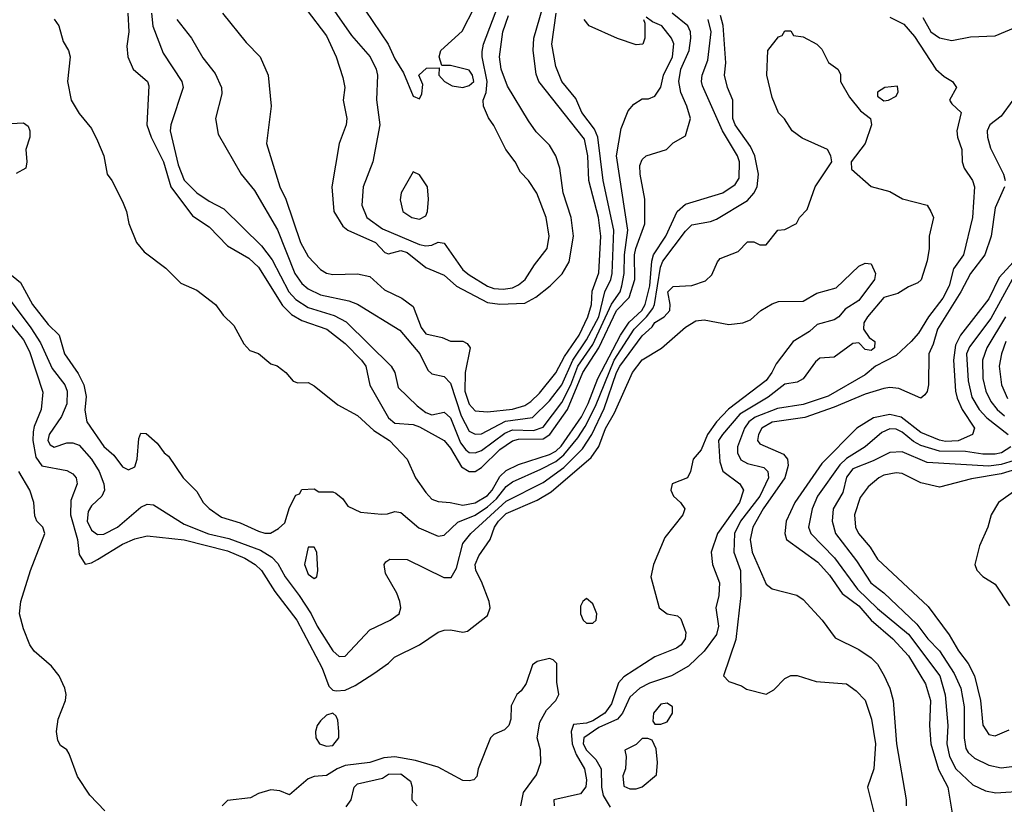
# Model space of a CAD drawing. Header units: inches. Extents: x 1793402 to 1900366, y 320852 to 470679.
# Tile 270 of 604: x 1833338 to 1836520, y 413915 to 416449. Entities that reach past the tile are written whole.
import ezdxf

# ---------------------------------------------------------------- set-up
doc = ezdxf.new("R2010")
doc.units = ezdxf.units.IN
doc.header["$MEASUREMENT"] = 0
doc.layers.add('B8431', color=7, linetype='Continuous')

msp = doc.modelspace()

# ---------------------------------------------------------------- linework, layer by layer
at = {"layer": 'B8431', "color": 4}
for points, elevation in [([(1834315.6, 416535.6), (1834410, 416398.8), (1834470.4, 416330), (1834490.4, 416290), (1834494.4, 416270), (1834490.6, 416190.6), (1834502, 416110), (1834478.8, 415990), (1834448, 415910), (1834443.8, 415850), (1834459.3, 415810), (1834510, 415773.4), (1834630, 415723.6), (1834650, 415718.7), (1834670, 415721.6), (1834690, 415730.8), (1834710, 415727.3), (1834770, 415642), (1834790, 415624.9), (1834850, 415588.9), (1834870, 415581.7), (1834900.8, 415579.2), (1834930, 415583.7), (1834950, 415592.7), (1834971.8, 415610), (1835002, 415658), (1835042.7, 415710), (1835049.2, 415750), (1835039.3, 415810), (1835009.3, 415889.3), (1834982, 415930), (1834956.5, 415956.5), (1834939, 415990), (1834909, 416030), (1834870, 416108), (1834852.5, 416132.5), (1834837.2, 416170), (1834836, 416190), (1834845.6, 416214.4), (1834848.9, 416250), (1834832.6, 416330), (1834832.8, 416347.2), (1834836.9, 416370), (1834895.2, 416524.8)], 288), ([(1834430, 416518), (1834528.5, 416370), (1834550, 416322.8), (1834578, 416278), (1834610, 416202), (1834630, 416194), (1834638, 416210), (1834640.4, 416240.4), (1834628, 416270), (1834652.7, 416292.7), (1834694, 416294), (1834692, 416270), (1834711.3, 416250), (1834735.9, 416235.9), (1834770, 416230.5), (1834790, 416236.4), (1834805.1, 416250), (1834801.6, 416270), (1834790, 416286.6), (1834730, 416301.2), (1834702, 416302), (1834694, 416330), (1834699, 416350), (1834767.7, 416412.3), (1834807.6, 416490)], 292), ([(1833687.2, 416470), (1833690.4, 416410), (1833684.4, 416364.4), (1833687.7, 416330), (1833704.9, 416290), (1833750.8, 416250), (1833755.9, 416235.9), (1833748.7, 416110), (1833762.6, 416070), (1833803.2, 415990), (1833826, 415910), (1833896.1, 415816.1), (1833950, 415780.4), (1834010, 415719.5), (1834078.8, 415678.8), (1834110, 415650.4), (1834186.8, 415526.8), (1834216.9, 415496.9), (1834250, 415477.4), (1834330.6, 415450), (1834390, 415403.8), (1834443.1, 415350), (1834456.5, 415330), (1834469, 415269), (1834530, 415163.5), (1834550, 415146.1), (1834610, 415142.2), (1834630, 415134.9), (1834710, 415090.5), (1834730, 415065.5), (1834765.6, 415005.6), (1834790, 414990.3), (1834810, 414990.3), (1834830, 415002.6), (1834890, 415060.7), (1834930, 415089.2), (1834950, 415094.3), (1835030, 415096.1), (1835050.8, 415109.2), (1835108.2, 415190), (1835158.3, 415310), (1835210, 415389.1), (1835266.5, 415510), (1835308, 415552), (1835326.2, 415610), (1835325, 415690), (1835329, 415710), (1835358, 415790), (1835357.6, 415870), (1835342.9, 415950), (1835342, 415978), (1835350, 415998), (1835362, 416010), (1835428, 416030), (1835450, 416051.3), (1835490, 416074), (1835506, 416130), (1835494.3, 416170), (1835474.4, 416214.4), (1835467.9, 416250), (1835474.8, 416290), (1835501.1, 416350), (1835507, 416390), (1835505.8, 416410), (1835497.6, 416430), (1835446.3, 416470)], 264), ([(1833764.4, 416470), (1833768.7, 416428.7), (1833801.7, 416341.7), (1833861.6, 416250), (1833866, 416230), (1833826.4, 416110), (1833824.4, 416090), (1833850, 415981), (1833870, 415930.6), (1833910, 415890.6), (1833950, 415863), (1833998, 415838), (1834119.2, 415719.2), (1834153.6, 415673.6), (1834207.9, 415570), (1834230, 415546), (1834270, 415520.2), (1834354.4, 415494.4), (1834393.5, 415473.5), (1834538, 415330), (1834550.4, 415310), (1834561.6, 415261.6), (1834622, 415202), (1834650, 415180.4), (1834670, 415172.7), (1834710, 415181.6), (1834730, 415163.8), (1834763, 415083), (1834780, 415060), (1834790, 415051.8), (1834810, 415050.3), (1834830, 415057.7), (1834905.9, 415114.1), (1834930, 415124.3), (1834997.9, 415122.1), (1835030, 415133.1), (1835090, 415213.4), (1835118.6, 415270), (1835141.5, 415330), (1835190, 415400.2), (1835249.9, 415530.1), (1835278.2, 415570), (1835283.8, 415590), (1835291.6, 415630), (1835292.3, 415690), (1835303.5, 415770), (1835266.9, 416010), (1835282, 416098), (1835304.7, 416155.3), (1835323.1, 416176.9), (1835350, 416194), (1835370, 416194), (1835390, 416202), (1835410, 416232), (1835418, 416270), (1835447, 416330), (1835451.7, 416371.7), (1835444, 416390), (1835412.7, 416430), (1835382.7, 416442.7), (1835362, 416458)], 268), ([(1833846, 416450), (1833893, 416390), (1833930, 416326), (1833970, 416276), (1833990.7, 416230), (1833990.8, 416210), (1833971, 416130), (1833979.8, 416079.8), (1834054, 415950), (1834097.2, 415897.2), (1834171.2, 415771.2), (1834227.6, 415630), (1834250, 415597.1), (1834270, 415580.4), (1834310, 415560.3), (1834401.6, 415541.6), (1834430, 415530.7), (1834566.2, 415446.2), (1834630.8, 415370), (1834657.3, 415317.3), (1834670, 415306), (1834710, 415297.1), (1834730, 415275.5), (1834764.3, 415170), (1834790, 415120.4), (1834810, 415110.4), (1834830, 415112.2), (1834907.7, 415152.3), (1834995.2, 415164.8), (1835050, 415218), (1835090, 415270.3), (1835125.4, 415350), (1835170, 415415.2), (1835209, 415490), (1835228.7, 415570), (1835248.7, 415610), (1835252.8, 415630), (1835258.2, 415770), (1835224, 415930), (1835206.2, 416070), (1835196, 416096), (1835154.7, 416150), (1835134.7, 416194.7), (1835089.4, 416250), (1835070, 416298), (1835057.6, 416370), (1835071.2, 416470)], 272), ([(1833993, 416470), (1834070, 416376), (1834114.8, 416330), (1834141, 416270), (1834150.6, 416170.6), (1834135.5, 416050), (1834178.7, 415910), (1834197.6, 415870), (1834245.3, 415730), (1834270, 415684.9), (1834310, 415643), (1834330, 415630.5), (1834350, 415626.7), (1834430, 415628.4), (1834470, 415619.5), (1834517.2, 415577.2), (1834573.4, 415550), (1834610, 415523), (1834635.6, 415455.6), (1834650, 415435.3), (1834703.4, 415423.4), (1834730, 415410.8), (1834770, 415411), (1834783.6, 415403.6), (1834794, 415390), (1834777.1, 415310), (1834776.9, 415250), (1834790, 415208), (1834810, 415186.4), (1834850, 415183.1), (1834930, 415191.2), (1834970, 415202.8), (1834990, 415216.1), (1835017.3, 415242.7), (1835070, 415308.5), (1835098.5, 415361.5), (1835145.6, 415430), (1835173.8, 415490), (1835185.3, 415530), (1835187.7, 415572.3), (1835210, 415631.3), (1835216.4, 415750), (1835208.8, 415810), (1835176.8, 415930), (1835173.8, 416010), (1835163.4, 416063.4), (1835015.1, 416250), (1835007, 416273), (1834996.8, 416350), (1834999.1, 416390), (1835028.7, 416490)], 276), ([(1834263.6, 416483.6), (1834330, 416397.3), (1834360.4, 416330), (1834382.8, 416262.8), (1834388.2, 416230), (1834383.8, 416190), (1834395.5, 416130), (1834393, 416110), (1834370.6, 416050), (1834346.4, 415910), (1834352.7, 415830), (1834382.3, 415782.3), (1834398.8, 415770), (1834488.2, 415730), (1834517.6, 415697.6), (1834530, 415692.7), (1834570, 415703.6), (1834590, 415697.7), (1834650, 415648.8), (1834710, 415623.8), (1834749.2, 415589.2), (1834850, 415535.6), (1834890, 415530.2), (1834970, 415533.7), (1835006.3, 415553.7), (1835052.3, 415590), (1835091.2, 415628.8), (1835113.1, 415666.9), (1835127.1, 415750), (1835119.8, 415810), (1835094, 415890), (1835083, 415970), (1835070, 416009.2), (1835050, 416043.7), (1835007.3, 416087.3), (1834982.3, 416122.3), (1834914.3, 416234.3), (1834894, 416290), (1834888.4, 416330), (1834899.3, 416410), (1834917.5, 416462.5)], 284), ([(1833270, 415658), (1833340.5, 415600.5), (1833379.1, 415530), (1833430, 415464.9), (1833465.5, 415430), (1833482.4, 415370), (1833526.8, 415306.8), (1833544.9, 415270), (1833552.5, 415232.5), (1833548.7, 415188.7), (1833555.5, 415150), (1833610, 415070.7), (1833642.4, 415042.4), (1833670, 415004.7), (1833690, 414996), (1833710, 415004.7), (1833717.2, 415030), (1833723.1, 415096.9), (1833730, 415114), (1833747.3, 415112.7), (1833782, 415082), (1833804.7, 415050), (1833819.1, 415039.1), (1833866, 414970), (1833910, 414926), (1833930.7, 414890), (1833950, 414870.7), (1833990, 414843), (1834050, 414823.8), (1834110, 414797.3), (1834130, 414790.8), (1834149, 414791), (1834174, 414806), (1834195.3, 414824.7), (1834210, 414874), (1834230, 414914), (1834242, 414918), (1834250, 414932), (1834290, 414934), (1834304.7, 414924.7), (1834350, 414924.7), (1834359.8, 414919.8), (1834382, 414902), (1834398, 414878), (1834439, 414859), (1834507.3, 414852.7), (1834526.8, 414853.2), (1834550, 414861), (1834570, 414858), (1834627.9, 414807.9), (1834690, 414780.7), (1834710, 414784), (1834754.1, 414825.9), (1834810, 414849.2), (1834850, 414876), (1834878.4, 414901.6), (1834910, 414941.7), (1834930, 414956.5), (1835022.6, 414997.4), (1835070, 415022.7), (1835096.2, 415043.8), (1835141.4, 415098.6), (1835164.8, 415135.2), (1835198.7, 415201.3), (1835259.2, 415350), (1835323.4, 415450), (1835363.7, 415490), (1835383.6, 415516.4), (1835389.8, 415530), (1835409, 415650), (1835416.3, 415670), (1835490, 415766.8), (1835510, 415786.8), (1835570, 415797.1), (1835590, 415804.9), (1835690, 415864.9), (1835710.8, 415889.2), (1835721, 415910), (1835725.7, 415950), (1835713.3, 416010), (1835699.8, 416039.8), (1835650, 416109.4), (1835642.4, 416130), (1835642.7, 416190), (1835625.2, 416230), (1835616, 416270), (1835619.5, 416310), (1835611, 416431), (1835602.6, 416462.6)], 252), ([(1833450, 416451.3), (1833464.7, 416430), (1833478.8, 416378.8), (1833496, 416350), (1833501, 416330), (1833492.7, 416250), (1833504.4, 416190), (1833530, 416146), (1833570, 416098), (1833590, 416058), (1833610.5, 416010), (1833621, 415950), (1833636, 415930), (1833670, 415862), (1833682.8, 415830), (1833690.7, 415790.7), (1833716, 415730), (1833739.8, 415699.8), (1833810, 415646.8), (1833858.5, 415598.5), (1833910, 415576), (1833971, 415530), (1833995.3, 415495.3), (1834030, 415462), (1834062.5, 415402.5), (1834081.4, 415381.4), (1834110, 415370.8), (1834150, 415338), (1834170, 415331), (1834198, 415310), (1834222, 415282), (1834236.9, 415276.9), (1834270, 415277.3), (1834290, 415267.3), (1834365.8, 415205.8), (1834430, 415170.8), (1834482, 415122), (1834533, 415090), (1834590.4, 415030), (1834617.1, 414970), (1834650, 414922), (1834670, 414900.5), (1834690, 414892.7), (1834729.6, 414890.4), (1834770, 414880.9), (1834810, 414889.2), (1834850, 414912.4), (1834865, 414930), (1834890, 414974.3), (1834910, 414993.4), (1834950, 415012.6), (1835050, 415044.8), (1835070, 415055.8), (1835087.6, 415072.4), (1835153.4, 415166.6), (1835175.4, 415210), (1835206.3, 415290), (1835279.9, 415430), (1835307.6, 415472.4), (1835348.2, 415510), (1835358.7, 415530), (1835374.6, 415590), (1835380.2, 415670), (1835385.8, 415690), (1835425.6, 415750), (1835462.6, 415830), (1835490, 415853.1), (1835609.7, 415890.3), (1835650, 415917.3), (1835662.9, 415937.1), (1835664, 415990), (1835657.7, 416010), (1835608.8, 416090), (1835544.4, 416235.6), (1835540.9, 416250), (1835543.5, 416270), (1835561.6, 416318.4), (1835572.7, 416410), (1835562.8, 416450)], 256), ([(1835354, 416450), (1835358, 416438), (1835358, 416390), (1835351.3, 416370), (1835330, 416368), (1835270, 416389), (1835178, 416430), (1835162, 416450)], 268), ([(1836150, 416457.3), (1836194.6, 416434.6), (1836230, 416395.5), (1836298, 416290), (1836325.5, 416265.5), (1836352, 416250), (1836364.7, 416230), (1836342.8, 416190), (1836350, 416178), (1836380.7, 416150), (1836366, 416090), (1836368, 416070), (1836382.4, 416030), (1836383.7, 415990), (1836390.3, 415970), (1836416.4, 415930), (1836423.8, 415910), (1836417.1, 415810), (1836387.3, 415690), (1836355.6, 415644.4), (1836341.1, 415590), (1836321.5, 415550), (1836274.6, 415490), (1836242.8, 415437.2), (1836218.9, 415410), (1836170, 415365.1), (1836103.8, 415330), (1836070, 415302), (1835950, 415233.3), (1835870, 415206.4), (1835786.8, 415193.2), (1835714.8, 415165.2), (1835694.6, 415150), (1835680.2, 415130), (1835658, 415070), (1835657.6, 415050), (1835667.9, 415027.9), (1835690, 415015.8), (1835743.1, 415003.1), (1835755.5, 414990), (1835758, 414970), (1835730.2, 414910), (1835667.1, 414830), (1835648, 414790), (1835645.3, 414730), (1835667.2, 414670), (1835668.8, 414590), (1835652.3, 414447.7), (1835612, 414330), (1835630, 414312), (1835670, 414298), (1835687.1, 414287.1), (1835750, 414271.3), (1835774.6, 414285.4), (1835810, 414322), (1835830, 414331.3), (1835850, 414331), (1835911.6, 414311.6), (1836010, 414304.7), (1836041.4, 414281.4), (1836070, 414251), (1836090.5, 414190), (1836104, 414110), (1836098, 414030), (1836078, 413970), (1836107.7, 413850)], 252), ([(1836256.9, 416456.9), (1836282.4, 416410), (1836310, 416390.5), (1836350, 416382.4), (1836410, 416394), (1836490, 416397.1), (1836570, 416430.5)], 256), ([(1833270.9, 415590.9), (1833374.5, 415454.5), (1833405.5, 415405.5), (1833442.9, 415322.9), (1833484.2, 415270), (1833491.6, 415250), (1833490, 415209), (1833472.7, 415167.3), (1833433.4, 415110), (1833428.5, 415090), (1833436.3, 415076.3), (1833450, 415068.4), (1833490, 415083), (1833510, 415083), (1833530, 415074.9), (1833570.4, 415030), (1833594.9, 414990), (1833610.3, 414950), (1833612.2, 414930), (1833603.8, 414910), (1833570, 414879.5), (1833558.9, 414861.1), (1833556.5, 414830), (1833570, 414800.5), (1833590, 414786.7), (1833610, 414787.2), (1833654, 414810), (1833730, 414874.9), (1833750, 414884.4), (1833770, 414882.4), (1833870, 414820.3), (1833948.6, 414788.6), (1834013.8, 414773.8), (1834116, 414736), (1834153.1, 414713.1), (1834172.6, 414692.6), (1834195.6, 414650), (1834241.7, 414590), (1834280.3, 414530), (1834299.5, 414490), (1834350, 414410.6), (1834370, 414393), (1834390, 414393.4), (1834470, 414479.1), (1834535.3, 414510), (1834564, 414530), (1834569.2, 414550), (1834566.6, 414570), (1834557.2, 414597.2), (1834520.2, 414660.2), (1834515.3, 414690), (1834521.2, 414698.8), (1834533.6, 414706.4), (1834590, 414705.5), (1834708.2, 414648.2), (1834731.9, 414648.1), (1834750, 414678), (1834770, 414757.3), (1834795.6, 414790), (1834910, 414894.4), (1835030, 414954.9), (1835096.5, 415003.5), (1835156.3, 415063.7), (1835187, 415110), (1835226.4, 415193.6), (1835266.9, 415310), (1835277.8, 415330), (1835350, 415428.4), (1835382.3, 415457.7), (1835390, 415471.7), (1835420.9, 415490), (1835438.4, 415510), (1835440.5, 415530), (1835432.3, 415570), (1835450, 415587.7), (1835510, 415590.7), (1835554, 415606), (1835574.5, 415625.5), (1835592.5, 415667.5), (1835602, 415678), (1835659.3, 415700.7), (1835690, 415732), (1835710, 415732), (1835730, 415722), (1835750, 415722), (1835788, 415770), (1835810, 415772), (1835848.4, 415791.6), (1835858, 415810), (1835883.1, 415836.9), (1835908.7, 415910), (1835962, 415990), (1835959, 416010), (1835948.7, 416030), (1835866.8, 416066.8), (1835834, 416090), (1835809.3, 416129.3), (1835790, 416148.7), (1835770, 416198), (1835752.7, 416270), (1835755.3, 416350), (1835790, 416394), (1835802, 416398), (1835810, 416414), (1835830, 416414), (1835838, 416398), (1835870, 416394), (1835914, 416370), (1835930, 416354), (1835951.3, 416311.3), (1835982, 416290), (1835990, 416274), (1835990.6, 416250), (1836019.5, 416199.5), (1836054.6, 416154.6), (1836087.3, 416130), (1836090.4, 416110), (1836070.4, 416049.6), (1836024.7, 415990), (1836026.4, 415966.4), (1836090, 415910.8), (1836150, 415894), (1836190.5, 415870.5), (1836270, 415850.8), (1836282.8, 415830), (1836290.8, 415810), (1836277.3, 415750), (1836277.3, 415710), (1836270.7, 415670.7), (1836250.5, 415609.5), (1836240.7, 415599.3), (1836210, 415586.6), (1836175.3, 415564.7), (1836130, 415551.8), (1836077.1, 415490), (1836066, 415470), (1836064.7, 415450), (1836082.5, 415422.5), (1836101, 415410), (1836100.7, 415390), (1836090, 415380.9), (1836070, 415383.7), (1836050, 415405.2), (1836030, 415403.7), (1835970, 415359.3), (1835924, 415356), (1835910, 415344), (1835870, 415289.5), (1835850, 415278.4), (1835810, 415271.8), (1835757.1, 415230), (1835665.2, 415174.8), (1835608.8, 415110), (1835596.5, 415090), (1835600.8, 415020.8), (1835610, 414990.8), (1835664.9, 414950), (1835677.1, 414930), (1835664.2, 414890), (1835592.4, 414790), (1835572.4, 414730), (1835576.4, 414690), (1835599.3, 414630), (1835597.1, 414590), (1835587.7, 414550), (1835595.8, 414490), (1835590, 414464), (1835550.2, 414409.8), (1835499.1, 414360.9), (1835444, 414330), (1835373.5, 414306.5), (1835342, 414290), (1835310, 414260.9), (1835286.3, 414210), (1835270.2, 414189.8), (1835210, 414163.7), (1835161.5, 414130), (1835158.6, 414110), (1835169.2, 414090), (1835199.7, 414059.7), (1835216.5, 414030), (1835217.6, 413970), (1835223.4, 413943.4), (1835245.8, 413905.8)], 248), ([(1836547.4, 416190), (1836510, 416138), (1836473.4, 416110), (1836464, 416090), (1836464.9, 416070), (1836474.9, 416034.9), (1836517.1, 415950), (1836522, 415930)], 256), ([(1833310, 416114), (1833350, 416116), (1833365.4, 416105.4), (1833370.9, 416090.9), (1833371, 416070), (1833358, 416030), (1833361, 415990), (1833358, 415970), (1833327.1, 415952.9)], 252), ([(1836520.7, 415910), (1836490, 415842), (1836477.4, 415750), (1836456.5, 415690), (1836410.2, 415629.8), (1836379.6, 415570), (1836303.9, 415450), (1836290, 415401.2), (1836275.8, 415370), (1836274.6, 415270), (1836270, 415249), (1836262.4, 415237.6), (1836250, 415227), (1836178.5, 415258.5), (1836150, 415261.7), (1836130, 415257.7), (1836070, 415240.4), (1835970, 415197.4), (1835875.1, 415164.9), (1835770, 415149.7), (1835736.4, 415130), (1835724.9, 415110), (1835722.4, 415090), (1835730, 415079.1), (1835806.4, 415046.4), (1835818.7, 415030), (1835821.5, 415010), (1835810.2, 414970), (1835740.7, 414870), (1835707.2, 414810), (1835698.9, 414770), (1835704.6, 414730), (1835750, 414626), (1835770, 414610.8), (1835849.1, 414590.9), (1835870, 414576.3), (1835930.7, 414510), (1835973.2, 414453.2), (1836050, 414414.9), (1836090, 414388.5), (1836110, 414368), (1836131.7, 414330), (1836150.3, 414290), (1836160.3, 414250), (1836171.7, 414110), (1836202.4, 413930), (1836203, 413910)], 256), ([(1836606.7, 415730), (1836502.8, 415617.2), (1836470, 415547.8), (1836378.3, 415430), (1836361.9, 415398.1), (1836355, 415350), (1836362.2, 415250), (1836367.1, 415227.1), (1836383.6, 415190), (1836423.1, 415130), (1836417.1, 415110), (1836370.9, 415089.1), (1836330, 415087.2), (1836310, 415090.8), (1836250, 415116.1), (1836185.9, 415165.9), (1836150, 415174.4), (1836097, 415163), (1836043, 415130), (1835930, 415015.6), (1835842.7, 414890), (1835814.9, 414830), (1835810.4, 414790), (1835815.5, 414770), (1835917.5, 414697.5), (1835955.1, 414655.1), (1835995.9, 414595.9), (1836050, 414556.1), (1836090, 414510.3), (1836159.5, 414450), (1836210, 414394.4), (1836264.6, 414304.6), (1836281.5, 414250), (1836278, 414170), (1836282.7, 414110), (1836307.3, 414027.3), (1836337.6, 413970), (1836370.5, 413770)], 264), ([(1833290.3, 415490), (1833350, 415415.8), (1833370, 415378), (1833413.4, 415246.6), (1833408, 415190), (1833384.7, 415135.3), (1833381.8, 415118.1), (1833380.6, 415090), (1833390, 415036), (1833410, 415008.8), (1833490, 414993), (1833510, 414982.8), (1833520.7, 414970), (1833524, 414950), (1833503.1, 414896.9), (1833502, 414850), (1833524.9, 414770), (1833530, 414722), (1833550, 414691), (1833570, 414694.8), (1833590, 414705.5), (1833670, 414755.3), (1833710, 414772.7), (1833750, 414782), (1833870, 414768.9), (1834010, 414734.2), (1834065.5, 414710), (1834099.3, 414690), (1834119.5, 414670), (1834163, 414603), (1834233.1, 414510), (1834315.1, 414355.1), (1834337, 414297), (1834350, 414284), (1834361.1, 414281.1), (1834390, 414284), (1834421.6, 414298.4), (1834482, 414338), (1834530, 414371.3), (1834548.7, 414390), (1834630, 414430.5), (1834690, 414470.6), (1834710, 414478), (1834730, 414479.1), (1834770, 414470.8), (1834785.6, 414474.4), (1834850, 414524.9), (1834858.2, 414550), (1834855, 414570), (1834830, 414635.1), (1834811.5, 414670), (1834809.7, 414690), (1834821.8, 414718.2), (1834858.7, 414770), (1834872.1, 414810), (1834885.1, 414830), (1834910, 414854.2), (1835010, 414897.6), (1835055.4, 414924.6), (1835185, 415035), (1835209.1, 415070.9), (1835231.4, 415128.6), (1835260.3, 415179.7), (1835318.7, 415310), (1835350, 415350.4), (1835411.9, 415388.1), (1835490, 415456.4), (1835523.3, 415476.7), (1835550, 415480.4), (1835630, 415464.4), (1835675.3, 415470), (1835699.7, 415480.3), (1835732.7, 415510), (1835770, 415532.2), (1835790, 415538.7), (1835870, 415540.7), (1835914.2, 415565.8), (1835976.6, 415583.4), (1836050, 415653.4), (1836070, 415663), (1836090, 415660.7), (1836103.7, 415630), (1836100.3, 415610), (1836050, 415542.9), (1836005.5, 415514.5), (1835985.5, 415490), (1835970, 415479.7), (1835915.4, 415464.6), (1835890, 415442), (1835837, 415410), (1835782, 415338), (1835768.9, 415310), (1835750, 415284.2), (1835628.4, 415191.6), (1835589.4, 415150.6), (1835560.2, 415110), (1835540.3, 415059.7), (1835514.8, 415030), (1835506, 414990), (1835496.3, 414970), (1835446.8, 414950), (1835442, 414930), (1835450.5, 414910), (1835473.4, 414890), (1835487.7, 414870), (1835480.7, 414850), (1835422.6, 414777.4), (1835386, 414690), (1835377.3, 414650), (1835404.9, 414550), (1835430, 414530.4), (1835463.4, 414523.4), (1835474.4, 414514.4), (1835490.3, 414470.3), (1835488.4, 414450), (1835475.5, 414430), (1835460.5, 414419.5), (1835390, 414391.6), (1835290, 414327.3), (1835272.7, 414307.3), (1835250, 414239.3), (1835228.4, 414210), (1835190, 414185), (1835170, 414177.6), (1835127.2, 414172.8), (1835119.7, 414150), (1835123.5, 414110), (1835136.1, 414076.1), (1835163.7, 414030), (1835170, 413994), (1835168, 413972), (1835150, 413949.2), (1835064, 413930), (1835065.5, 413910)], 244), ([(1836545.5, 415610), (1836475.8, 415484.2), (1836406.9, 415393.1), (1836397.7, 415370), (1836402.6, 415282.6), (1836414.3, 415230), (1836438.9, 415190), (1836463.6, 415163.6), (1836532.4, 415110)], 268), ([(1836523.6, 415490), (1836463.1, 415390), (1836448.9, 415350), (1836450.3, 415290), (1836459.6, 415250), (1836475.8, 415215.8), (1836496.5, 415190), (1836520.4, 415170)], 272), ([(1836524.7, 415410), (1836510.2, 415370), (1836503.6, 415330), (1836510.3, 415270), (1836530, 415226.4)], 276), ([(1836540.5, 415070), (1836510.7, 415050), (1836490, 415046.4), (1836450, 415045.6), (1836394.6, 415054.6), (1836310, 415055.9), (1836250, 415074), (1836226.5, 415086.5), (1836190, 415116.9), (1836170, 415126.9), (1836150, 415128), (1836123.7, 415116.3), (1836070.2, 415069.8), (1836010, 415032.1), (1835988.1, 415011.9), (1835916.4, 414910), (1835898.4, 414870), (1835886.7, 414810), (1835894.9, 414790), (1835971, 414711), (1836045.7, 414610), (1836110, 414547.2), (1836210, 414464.2), (1836311.6, 414330), (1836329.1, 414269.1), (1836337.4, 414170), (1836334.3, 414110), (1836342.7, 414070), (1836363.1, 414030), (1836417.7, 413977.7), (1836458.8, 413958.8), (1836492.5, 413952.5), (1836590, 413958.4)], 268), ([(1836566, 415030), (1836510, 415012.3), (1836470, 415007.5), (1836270, 415019.1), (1836190, 415053.3), (1836150, 415051.8), (1836095.8, 415024.2), (1836030, 414999.1), (1836010, 414972.3), (1835997.4, 414922.6), (1835967, 414870), (1835963.7, 414830), (1835973.7, 414790), (1836041.6, 414701.6), (1836088.7, 414630), (1836130, 414598.7), (1836236.8, 414496.8), (1836272.2, 414450), (1836310, 414410.4), (1836357.8, 414337.8), (1836379, 414290), (1836390.3, 414230), (1836390.3, 414130), (1836395.3, 414095.3), (1836402.5, 414082.5), (1836423.8, 414063.8), (1836470, 414041.6), (1836510, 414032.7), (1836570, 414040.5)], 272), ([(1833613.7, 413893.7), (1833564.5, 413944.5), (1833524.9, 414004.9), (1833498, 414078), (1833490.8, 414090.8), (1833470, 414104.7), (1833461.4, 414121.4), (1833457.3, 414150), (1833462, 414190), (1833486.4, 414250), (1833488.2, 414270), (1833483.8, 414290), (1833465.5, 414330), (1833441.4, 414361.4), (1833384.9, 414410), (1833370.6, 414430), (1833350, 414482), (1833338, 414530), (1833341.6, 414570), (1833372.7, 414670), (1833419.3, 414790), (1833413, 414810), (1833393.4, 414830), (1833386.9, 414846.9), (1833384.2, 414890), (1833371.3, 414930), (1833335, 414990)], 236), ([(1836570, 415000.6), (1836510, 414982.2), (1836413.7, 414966.3), (1836310, 414939), (1836250, 414954), (1836190, 414983.6), (1836170, 414986), (1836130, 414978), (1836114, 414970), (1836079.5, 414940.5), (1836054.4, 414905.6), (1836035.8, 414850), (1836038.4, 414810), (1836048.4, 414790), (1836086, 414746), (1836110, 414707.3), (1836273.7, 414553.7), (1836342, 414462), (1836371.3, 414411.3), (1836403.1, 414370), (1836423.1, 414330), (1836442.6, 414250), (1836450.5, 414170.5), (1836470, 414141), (1836490, 414136), (1836535.3, 414155.3)], 276), ([(1836556.4, 414930), (1836500.5, 414890), (1836477.1, 414850), (1836466.4, 414810), (1836439.1, 414750), (1836424.7, 414690), (1836431.1, 414671.1), (1836450.8, 414650.8), (1836490, 414626), (1836536.1, 414556.1)], 284), ([(1834957.7, 413910), (1834966.4, 413953.6), (1835008.2, 414010), (1835021.6, 414050), (1835020.5, 414090), (1835010.6, 414130), (1835019.1, 414180.9), (1835040.6, 414219.4), (1835070.5, 414250), (1835080.7, 414270), (1835074, 414310), (1835074, 414370), (1835062, 414382), (1835050, 414386), (1835010, 414376), (1834994.6, 414365.4), (1834974.8, 414305.2), (1834958.4, 414281.6), (1834944, 414270), (1834926.3, 414233.7), (1834925.2, 414190), (1834919, 414170), (1834904.5, 414155.5), (1834870, 414140.5), (1834859.5, 414130), (1834819.1, 414030), (1834814.9, 414005.1), (1834805.4, 413994.6), (1834790, 413990.4), (1834770, 413991.8), (1834690, 414035.3), (1834616.7, 414056.7), (1834550, 414068), (1834515.1, 414064.9), (1834469.7, 414050.3), (1834390, 414040.2), (1834363.6, 414030), (1834330, 414008.5), (1834290, 414005.3), (1834270, 413997.6), (1834210, 413946), (1834178.8, 413958.8), (1834150, 413962.4), (1834110, 413950.4), (1834083.5, 413936.5), (1834010, 413927.7), (1833992.3, 413910)], 236), ([(1834392.9, 413907.1), (1834409, 413930), (1834419, 413970), (1834430, 413981), (1834510, 413999.3), (1834530, 414012.2), (1834570, 414013.7), (1834600.7, 413990), (1834606, 413970), (1834604.7, 413930), (1834622, 413910)], 232)]:
    msp.add_lwpolyline(points, dxfattribs=dict(at, elevation=elevation))
for points, elevation in [([(1836174.6, 416234.6), (1836134, 416230), (1836110, 416215.3), (1836110, 416202), (1836130, 416187.7), (1836146, 416190), (1836170, 416202), (1836176.4, 416216.4)], 252), ([(1834610, 415958), (1834571, 415890), (1834567.5, 415867.5), (1834576, 415830), (1834604.7, 415810), (1834630, 415804.9), (1834650, 415816), (1834655.6, 415830), (1834659.5, 415870), (1834656, 415910), (1834630, 415948)], 292), ([(1834290, 414746), (1834270, 414746), (1834258.8, 414690), (1834270, 414658), (1834290, 414644.7), (1834298, 414650), (1834302, 414670), (1834298, 414730)], 252), ([(1835170, 414579.5), (1835157.3, 414570), (1835150, 414555.3), (1835150.4, 414530), (1835159.1, 414510), (1835170, 414500.5), (1835190, 414500.5), (1835200.9, 414510), (1835202.9, 414530), (1835190, 414562.7)], 244), ([(1835430, 414242), (1835410, 414239), (1835386, 414210), (1835383.6, 414183.6), (1835390, 414174), (1835410, 414174), (1835430, 414182), (1835448, 414210), (1835448, 414230)], 252), ([(1834350, 414209), (1834330, 414202.7), (1834310, 414185.2), (1834299.1, 414170), (1834294, 414150), (1834294.8, 414130), (1834306.8, 414110), (1834330, 414102.4), (1834350, 414105.3), (1834369.5, 414130), (1834369.6, 414150), (1834366.6, 414186.6), (1834360.2, 414200.2)], 244), ([(1835350, 414128), (1835330, 414108), (1835294, 414090), (1835298, 414070), (1835296, 414030), (1835287.3, 414007.3), (1835290, 413974), (1835310, 413964.7), (1835330, 413964.7), (1835350, 413972), (1835395.3, 414010), (1835399, 414050), (1835394.6, 414094.6), (1835382, 414122), (1835367.3, 414127.3)], 252)]:
    msp.add_lwpolyline(points, close=True, dxfattribs=dict(at, elevation=elevation))

doc.saveas('drawing.dxf')
